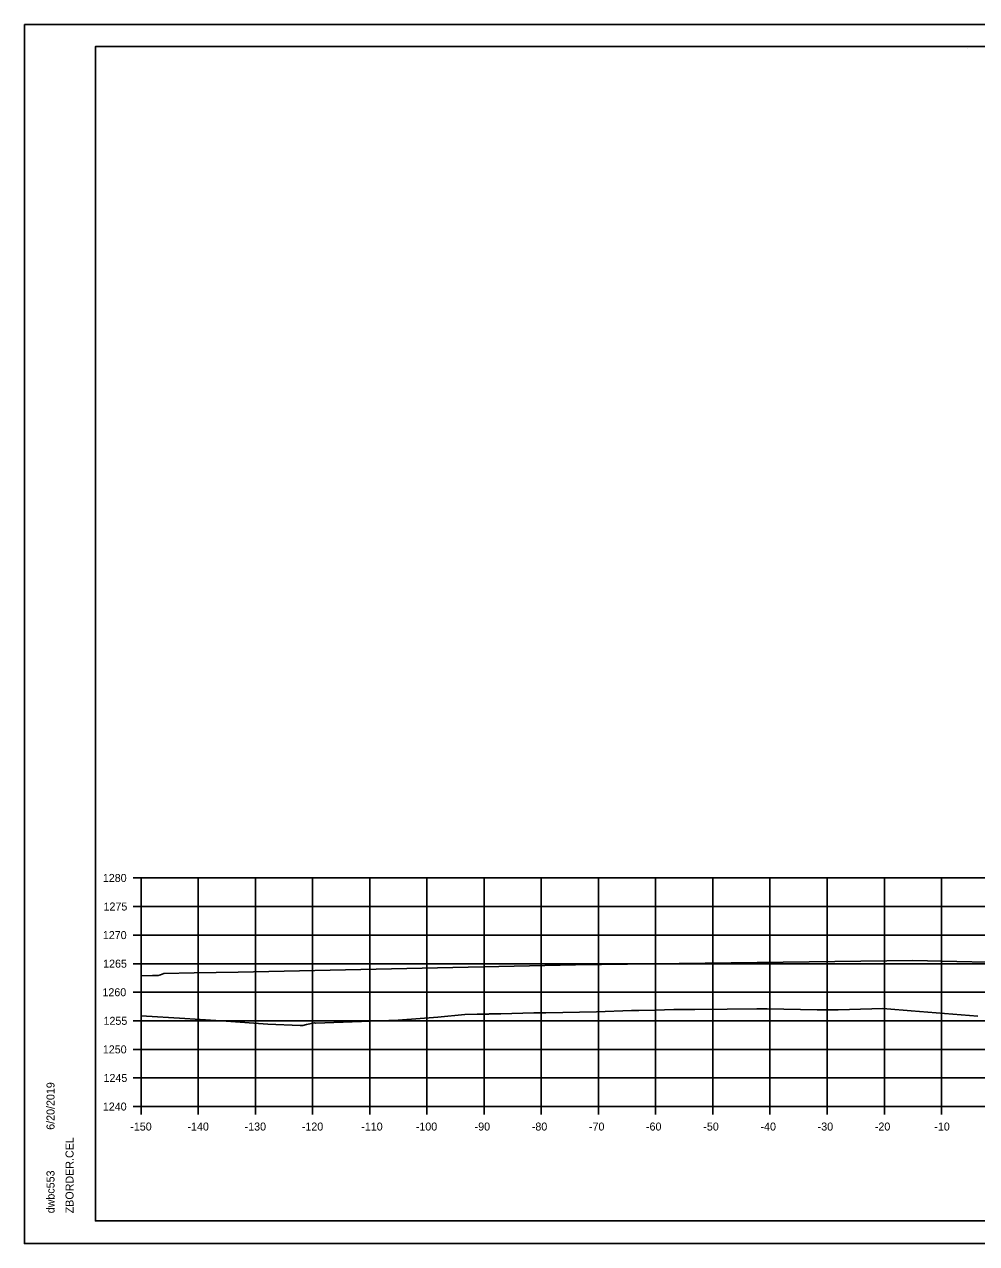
# Model space of a CAD drawing. Extents: x -70 to 701944, y -4 to 666871.
# Drawn here: x 664228.4 to 664394.9, y 658362.3 to 658575.7 of the extents above; entities that cross this region are included whole.
import ezdxf

# ---------------------------------------------------------------- set-up
doc = ezdxf.new("R2010")
doc.units = 0
for name, color, linetype in [('R_Axis', 7, 'Continuous'), ('R_Axis Annot', 7, 'Continuous'), ('R_Border', 7, 'Continuous'), ('R_Exist Surface', 7, 'Continuous'), ('R_Fin Surface', 7, 'Continuous'), ('R_Grid', 7, 'Continuous'), ('R_No Plot', 7, 'Continuous')]:
    doc.layers.add(name, color=color, linetype=linetype)

msp = doc.modelspace()

# ---------------------------------------------------------------- linework, layer by layer
at = {"layer": 'R_Axis'}
for p, q in [((664247.38, 658426.32), (664248.78, 658426.32)), ((664248.78, 658386.32), (664248.78, 658426.32)), ((664247.38, 658421.32), (664248.78, 658421.32)), ((664247.38, 658416.32), (664248.78, 658416.32)), ((664247.38, 658411.32), (664248.78, 658411.32)), ((664247.38, 658406.32), (664248.78, 658406.32)), ((664247.38, 658401.32), (664248.78, 658401.32)), ((664247.38, 658396.32), (664248.78, 658396.32)), ((664247.38, 658391.32), (664248.78, 658391.32)), ((664247.38, 658386.32), (664248.78, 658386.32)), ((664248.78, 658386.32), (664548.78, 658386.32)), ((664248.78, 658384.92), (664248.78, 658386.32)), ((664258.78, 658384.92), (664258.78, 658386.32)), ((664268.78, 658384.92), (664268.78, 658386.32)), ((664278.78, 658384.92), (664278.78, 658386.32)), ((664288.78, 658384.92), (664288.78, 658386.32)), ((664298.78, 658384.92), (664298.78, 658386.32)), ((664308.78, 658384.92), (664308.78, 658386.32)), ((664318.78, 658384.92), (664318.78, 658386.32)), ((664328.78, 658384.92), (664328.78, 658386.32)), ((664338.78, 658384.92), (664338.78, 658386.32)), ((664348.78, 658384.92), (664348.78, 658386.32)), ((664358.78, 658384.92), (664358.78, 658386.32)), ((664368.78, 658384.92), (664368.78, 658386.32)), ((664378.78, 658384.92), (664378.78, 658386.32)), ((664388.78, 658384.92), (664388.78, 658386.32))]:
    msp.add_line(p, q, dxfattribs=at)
at = {"layer": 'R_Border'}
for p, q in [((664240.78, 658571.78), (664556.96, 658571.78)), ((664240.78, 658366.32), (664240.78, 658571.78)), ((664393.3, 658571.52), (664393.3, 658571.52)), ((664393.3, 658571.52), (664393.3, 658571.52)), ((664240.78, 658366.32), (664240.78, 658366.32)), ((664556.96, 658366.32), (664240.78, 658366.32))]:
    msp.add_line(p, q, dxfattribs=at)
at = {"layer": 'R_Exist Surface'}
msp.add_lwpolyline([(664248.78, 658402.19), (664256.45, 658401.7), (664263.64, 658401.24), (664270.96, 658400.76), (664276.63, 658400.53), (664277.07, 658400.51), (664277.7, 658400.66), (664279.13, 658400.99), (664279.29, 658400.93), (664293.76, 658401.45), (664300.69, 658401.98), (664305.41, 658402.44), (664307.57, 658402.48), (664309.28, 658402.5), (664309.46, 658402.51), (664309.58, 658402.51), (664309.69, 658402.52), (664311.19, 658402.54), (664311.72, 658402.56), (664317.47, 658402.69), (664319.55, 658402.74), (664328.46, 658402.89), (664334.53, 658403.1), (664335.85, 658403.13), (664338.69, 658403.21), (664341.98, 658403.28), (664343.54, 658403.3), (664343.79, 658403.3), (664345.65, 658403.32), (664351.29, 658403.37), (664356.46, 658403.39), (664357.53, 658403.41), (664358.26, 658403.41), (664367.06, 658403.26), (664369.63, 658403.26), (664370.18, 658403.27), (664370.71, 658403.27), (664376.62, 658403.41), (664378.42, 658403.45), (664379.23, 658403.4), (664383.49, 658403.04), (664395.13, 658402.11)], dxfattribs=at)
at = {"layer": 'R_Fin Surface'}
msp.add_lwpolyline([(664248.78, 658409.21), (664250.78, 658409.25), (664251.43, 658409.26), (664251.78, 658409.27), (664252.15, 658409.39), (664252.78, 658409.6), (664258.08, 658409.71), (664265.78, 658409.86), (664324.78, 658411.1), (664383.78, 658411.87), (664391.48, 658411.72), (664396.77, 658411.61), (664397.41, 658411.4), (664397.77, 658411.28), (664398.13, 658411.27), (664398.77, 658411.26), (664408.67, 658411.06), (664434.77, 658410.54)], dxfattribs=at)
at = {"layer": 'R_Grid'}
for p, q in [((664248.78, 658426.32), (664548.78, 658426.32)), ((664248.78, 658386.32), (664248.78, 658426.32)), ((664258.78, 658386.32), (664258.78, 658426.32)), ((664268.78, 658386.32), (664268.78, 658426.32)), ((664278.78, 658386.32), (664278.78, 658426.32)), ((664288.78, 658386.32), (664288.78, 658426.32)), ((664298.78, 658386.32), (664298.78, 658426.32)), ((664308.78, 658386.32), (664308.78, 658426.32)), ((664318.78, 658386.32), (664318.78, 658426.32)), ((664328.78, 658386.32), (664328.78, 658426.32)), ((664338.78, 658386.32), (664338.78, 658426.32)), ((664348.78, 658386.32), (664348.78, 658426.32)), ((664358.78, 658386.32), (664358.78, 658426.32)), ((664368.78, 658386.32), (664368.78, 658426.32)), ((664378.78, 658386.32), (664378.78, 658426.32)), ((664388.78, 658386.32), (664388.78, 658426.32)), ((664248.78, 658421.32), (664548.78, 658421.32)), ((664248.78, 658416.32), (664548.78, 658416.32)), ((664248.78, 658411.32), (664548.78, 658411.32)), ((664248.78, 658406.32), (664548.78, 658406.32)), ((664248.78, 658401.32), (664548.78, 658401.32)), ((664248.78, 658396.32), (664548.78, 658396.32)), ((664248.78, 658391.32), (664548.78, 658391.32)), ((664248.78, 658386.32), (664548.78, 658386.32))]:
    msp.add_line(p, q, dxfattribs=at)
at = {"layer": 'R_No Plot'}
for p, q in [((664228.38, 658575.67), (664561.71, 658575.67)), ((664228.38, 658362.34), (664561.71, 658362.34))]:
    msp.add_line(p, q, dxfattribs=at)
for points in [[(664228.37, 658575.67), (664561.71, 658575.67), (664561.71, 658362.34), (664228.37, 658362.34)], [(664474.7, 658571.78), (664474.7, 658561.9), (664510.43, 658561.9), (664510.43, 658558.98), (664533.63, 658558.98), (664533.63, 658534.65), (664556.96, 658534.65), (664556.96, 658366.32), (664240.78, 658366.32), (664240.78, 658571.78)]]:
    msp.add_lwpolyline(points, close=True, dxfattribs=at)

# ---------------------------------------------------------------- texts
at = {"layer": 'R_Axis Annot'}
for s, p in [('1280', (664242.09, 658425.62)), ('1275', (664242.21, 658420.62)), ('1270', (664242.09, 658415.62)), ('1265', (664242.14, 658410.62)), ('1260', (664242.02, 658405.62)), ('1255', (664242.21, 658400.62)), ('1250', (664242.09, 658395.62)), ('1245', (664242.21, 658390.62)), ('1240', (664242.09, 658385.62)), ('-150', (664246.89, 658382.12)), ('-140', (664256.89, 658382.12)), ('-130', (664266.89, 658382.12)), ('-120', (664276.89, 658382.12)), ('-110', (664287.29, 658382.12)), ('-100', (664296.83, 658382.12)), ('-90', (664307.12, 658382.12)), ('-80', (664317.12, 658382.12)), ('-70', (664327.12, 658382.12)), ('-60', (664337.09, 658382.12)), ('-50', (664347.12, 658382.12)), ('-40', (664357.12, 658382.12)), ('-30', (664367.12, 658382.12)), ('-20', (664377.12, 658382.12)), ('-10', (664387.52, 658382.12))]:
    msp.add_text(s, height=1.4, dxfattribs=at).set_placement(p)
at = {"layer": 'R_Border'}
for s, p in [('6/20/2019', (664233.64, 658382.25)), ('ZBORDER.CEL', (664236.97, 658367.64)), ('dwbc553', (664233.64, 658367.64))]:
    msp.add_text(s, height=1.4, rotation=90, dxfattribs=at).set_placement(p)

doc.saveas('drawing.dxf')
